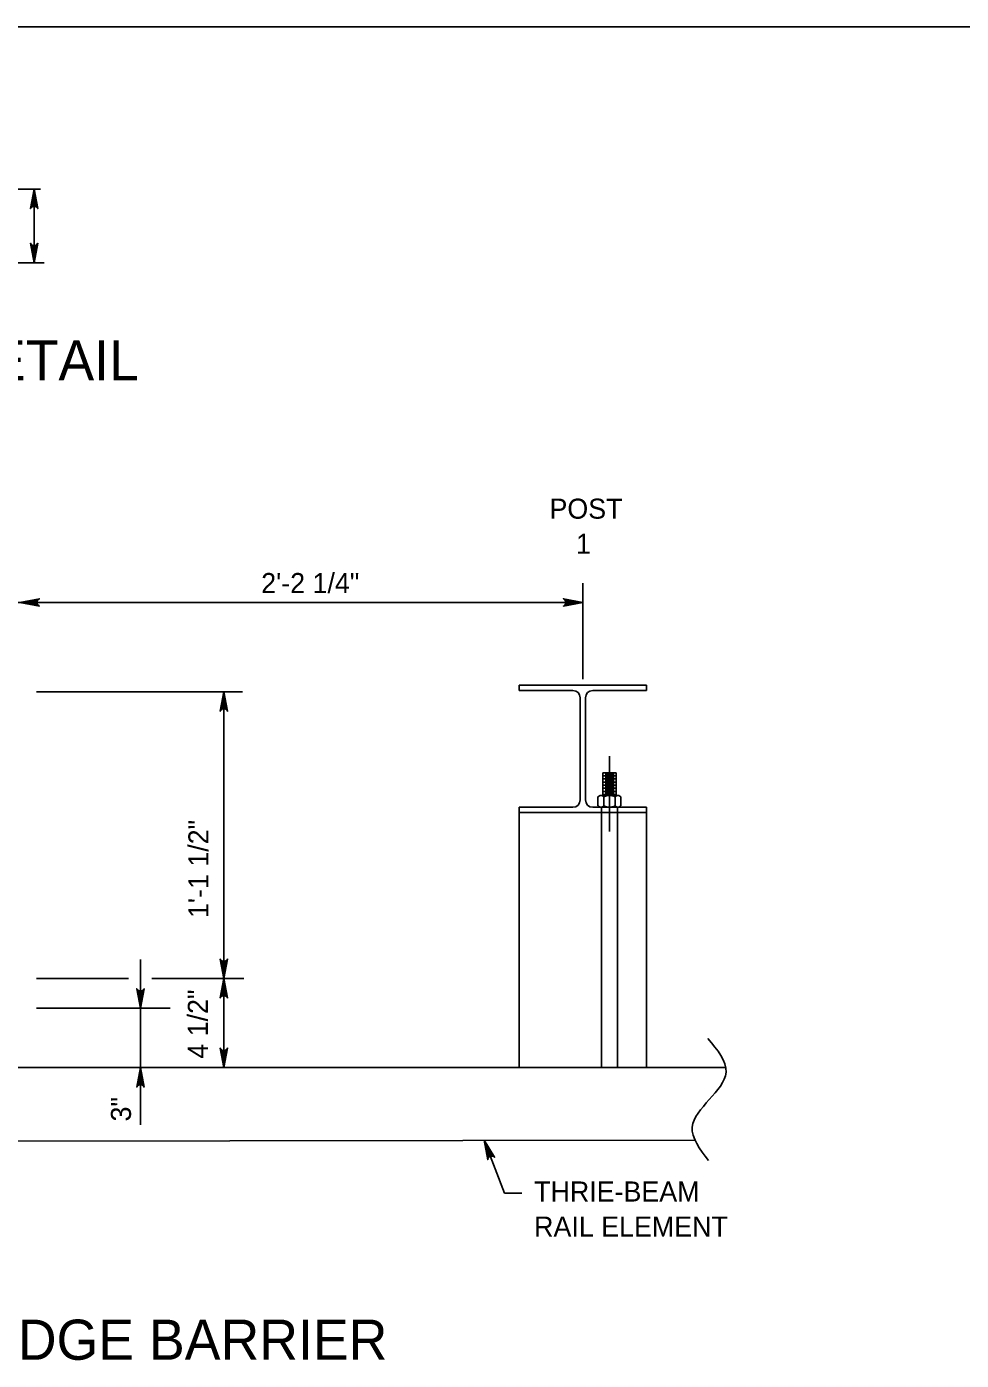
# Model space of a CAD drawing. Extents: x 632007860 to 635435983, y 295418622 to 297794622.
# Drawn here: x 633970981 to 634113016, y 296982956 to 297185622 of the extents above; entities that cross this region are included whole.
import ezdxf

# ---------------------------------------------------------------- set-up
doc = ezdxf.new("R2010")
doc.units = 0
for name, color, linetype in [('1', 7, 'Continuous'), ('S-DETL-DIMS', 7, 'Continuous'), ('S-DETL-T120', 7, 'Continuous'), ('S-DETL-T240', 7, 'Continuous'), ('S-MISC-CNTR-WT01', 7, 'Continuous'), ('S-STEL', 7, 'Continuous')]:
    doc.layers.add(name, color=color, linetype=linetype)

msp = doc.modelspace()

# ---------------------------------------------------------------- linework, layer by layer
at = {"layer": '1'}
msp.add_line((633729860, 297185622), (634515860, 297185622), dxfattribs=at)
at = {"layer": 'S-DETL-DIMS'}
for p, q in [((633973067, 297160928), (633969102, 297160928)), ((633972102, 297149757), (633972102, 297160928)), ((633973624, 297149757), (633962226, 297149757)), ((634055501, 297098134), (633872332, 297098134)), ((634003775, 297084561), (633972473, 297084561)), ((634000961, 297027449), (634000961, 297084561)), ((633988261, 297018759), (633988261, 297043884)), ((633986457, 297040979), (633972473, 297040979)), ((634003978, 297040979), (633989986, 297040979)), ((633992811, 297036470), (633972473, 297036470)), ((634003775, 297027449), (633972473, 297027449)), ((634040501, 297016388), (634043600, 297008372)), ((634046247, 297008372), (634043600, 297008372))]:
    msp.add_line(p, q, dxfattribs=at)
for points in [[(633972102, 297160928), (633971547, 297157969), (633971626, 297158083), (633971705, 297158197), (633971804, 297158255), (633971903, 297158314), (633972002, 297158331), (633972102, 297158348), (633972201, 297158331), (633972300, 297158314), (633972399, 297158255), (633972499, 297158197), (633972578, 297158083), (633972657, 297157969), (633972102, 297160928), (633972578, 297158083), (633972499, 297158197), (633972102, 297160928), (633972399, 297158255), (633972300, 297158314), (633972102, 297160928), (633972201, 297158331), (633972102, 297158348), (633972102, 297160928), (633972002, 297158331), (633971903, 297158314), (633972102, 297160928), (633971804, 297158255), (633971705, 297158197), (633972102, 297160928), (633971626, 297158083)], [(633972102, 297149757), (633972657, 297152717), (633972578, 297152603), (633972499, 297152489), (633972399, 297152430), (633972300, 297152371), (633972201, 297152354), (633972102, 297152337), (633972002, 297152354), (633971903, 297152371), (633971804, 297152430), (633971705, 297152489), (633971626, 297152603), (633971547, 297152717), (633972102, 297149757), (633971626, 297152603), (633971705, 297152489), (633972102, 297149757), (633971804, 297152430), (633971903, 297152371), (633972102, 297149757), (633972002, 297152354), (633972102, 297152337), (633972102, 297149757), (633972201, 297152354), (633972300, 297152371), (633972102, 297149757), (633972399, 297152430), (633972499, 297152489), (633972102, 297149757), (633972578, 297152603)], [(633969961, 297098134), (633972920, 297098689), (633972806, 297098610), (633972692, 297098531), (633972633, 297098432), (633972575, 297098333), (633972558, 297098234), (633972541, 297098134), (633972558, 297098035), (633972575, 297097936), (633972633, 297097837), (633972692, 297097738), (633972806, 297097659), (633972920, 297097580), (633969961, 297098134), (633972806, 297097659), (633972692, 297097738), (633969961, 297098134), (633972633, 297097837), (633972575, 297097936), (633969961, 297098134), (633972558, 297098035), (633972541, 297098134), (633969961, 297098134), (633972558, 297098234), (633972575, 297098333), (633969961, 297098134), (633972633, 297098432), (633972692, 297098531), (633969961, 297098134), (633972806, 297098610)], [(634055501, 297098134), (634052542, 297098689), (634052656, 297098610), (634052770, 297098531), (634052828, 297098432), (634052887, 297098333), (634052904, 297098234), (634052921, 297098134), (634052904, 297098035), (634052887, 297097936), (634052828, 297097837), (634052770, 297097738), (634052656, 297097659), (634052542, 297097580), (634055501, 297098134), (634052656, 297097659), (634052770, 297097738), (634055501, 297098134), (634052828, 297097837), (634052887, 297097936), (634055501, 297098134), (634052904, 297098035), (634052921, 297098134), (634055501, 297098134), (634052904, 297098234), (634052887, 297098333), (634055501, 297098134), (634052828, 297098432), (634052770, 297098531), (634055501, 297098134), (634052656, 297098610)], [(634000961, 297084561), (634001516, 297081601), (634001437, 297081715), (634001358, 297081829), (634001259, 297081888), (634001160, 297081947), (634001060, 297081964), (634000961, 297081981), (634000862, 297081964), (634000763, 297081947), (634000664, 297081888), (634000564, 297081829), (634000485, 297081715), (634000406, 297081601), (634000961, 297084561), (634000485, 297081715), (634000564, 297081829), (634000961, 297084561), (634000664, 297081888), (634000763, 297081947), (634000961, 297084561), (634000862, 297081964), (634000961, 297081981), (634000961, 297084561), (634001060, 297081964), (634001160, 297081947), (634000961, 297084561), (634001259, 297081888), (634001358, 297081829), (634000961, 297084561), (634001437, 297081715)], [(634000961, 297040979), (634001516, 297043938), (634001437, 297043824), (634001358, 297043710), (634001259, 297043651), (634001160, 297043592), (634001060, 297043575), (634000961, 297043558), (634000862, 297043575), (634000763, 297043592), (634000664, 297043651), (634000564, 297043710), (634000485, 297043824), (634000406, 297043938), (634000961, 297040979), (634000485, 297043824), (634000564, 297043710), (634000961, 297040979), (634000664, 297043651), (634000763, 297043592), (634000961, 297040979), (634000862, 297043575), (634000961, 297043558), (634000961, 297040979), (634001060, 297043575), (634001160, 297043592), (634000961, 297040979), (634001259, 297043651), (634001358, 297043710), (634000961, 297040979), (634001437, 297043824)], [(633988261, 297036470), (633987706, 297039429), (633987785, 297039315), (633987864, 297039201), (633987964, 297039143), (633988063, 297039084), (633988162, 297039067), (633988261, 297039050), (633988360, 297039067), (633988460, 297039084), (633988559, 297039143), (633988658, 297039201), (633988737, 297039315), (633988816, 297039429), (633988261, 297036470), (633988737, 297039315), (633988658, 297039201), (633988261, 297036470), (633988559, 297039143), (633988460, 297039084), (633988261, 297036470), (633988360, 297039067), (633988261, 297039050), (633988261, 297036470), (633988162, 297039067), (633988063, 297039084), (633988261, 297036470), (633987964, 297039143), (633987864, 297039201), (633988261, 297036470), (633987785, 297039315)], [(634000961, 297040979), (634001516, 297038019), (634001437, 297038133), (634001358, 297038247), (634001259, 297038306), (634001160, 297038365), (634001060, 297038382), (634000961, 297038399), (634000862, 297038382), (634000763, 297038365), (634000664, 297038306), (634000564, 297038247), (634000485, 297038133), (634000406, 297038019), (634000961, 297040979), (634000485, 297038133), (634000564, 297038247), (634000961, 297040979), (634000664, 297038306), (634000763, 297038365), (634000961, 297040979), (634000862, 297038382), (634000961, 297038399), (634000961, 297040979), (634001060, 297038382), (634001160, 297038365), (634000961, 297040979), (634001259, 297038306), (634001358, 297038247), (634000961, 297040979), (634001437, 297038133)], [(634000961, 297027449), (634000406, 297030409), (634000485, 297030294), (634000564, 297030180), (634000664, 297030122), (634000763, 297030063), (634000862, 297030046), (634000961, 297030029), (634001060, 297030046), (634001160, 297030063), (634001259, 297030122), (634001358, 297030180), (634001437, 297030294), (634001516, 297030409), (634000961, 297027449), (634001437, 297030294), (634001358, 297030180), (634000961, 297027449), (634001259, 297030122), (634001160, 297030063), (634000961, 297027449), (634001060, 297030046), (634000961, 297030029), (634000961, 297027449), (634000862, 297030046), (634000763, 297030063), (634000961, 297027449), (634000664, 297030122), (634000564, 297030180), (634000961, 297027449), (634000485, 297030294)], [(633988261, 297027449), (633988816, 297024490), (633988737, 297024604), (633988658, 297024718), (633988559, 297024777), (633988460, 297024835), (633988360, 297024852), (633988261, 297024869), (633988162, 297024852), (633988063, 297024835), (633987964, 297024777), (633987864, 297024718), (633987785, 297024604), (633987706, 297024490), (633988261, 297027449), (633987785, 297024604), (633987864, 297024718), (633988261, 297027449), (633987964, 297024777), (633988063, 297024835), (633988261, 297027449), (633988162, 297024852), (633988261, 297024869), (633988261, 297027449), (633988360, 297024852), (633988460, 297024835), (633988261, 297027449), (633988559, 297024777), (633988658, 297024718), (633988261, 297027449), (633988737, 297024604)], [(634040501, 297016388), (634042085, 297013828), (634041971, 297013906), (634041856, 297013983), (634041742, 297014002), (634041628, 297014022), (634041530, 297014002), (634041431, 297013982), (634041345, 297013930), (634041258, 297013878), (634041187, 297013788), (634041116, 297013697), (634041083, 297013562), (634041050, 297013427), (634040501, 297016388), (634041083, 297013562), (634041116, 297013697), (634040501, 297016388), (634041187, 297013788), (634041258, 297013878), (634040501, 297016388), (634041345, 297013930), (634041431, 297013982), (634040501, 297016388), (634041530, 297014002), (634041628, 297014022), (634040501, 297016388), (634041742, 297014002), (634041856, 297013983), (634040501, 297016388), (634041971, 297013906)]]:
    msp.add_lwpolyline(points, dxfattribs=at)
msp.add_spline([(634074517, 297031868), (634077269, 297026727), (634072128, 297018399), (634074590, 297013330)], degree=3, dxfattribs=at)
at = {"layer": 'S-MISC-CNTR-WT01'}
for p, q in [((634055501, 297086453), (634055501, 297101072)), ((634059549, 297063294), (634059549, 297074763))]:
    msp.add_line(p, q, dxfattribs=at)
at = {"layer": 'S-STEL'}
for p, q in [((634045805, 297085561), (634065197, 297085561)), ((634045805, 297085561), (634045805, 297084755)), ((634045805, 297084755), (634053986, 297084755)), ((634057015, 297084755), (634065197, 297084755)), ((634065197, 297084755), (634065197, 297085561)), ((634055098, 297083640), (634055098, 297068114)), ((634055904, 297083640), (634055904, 297068114)), ((634058555, 297068802), (634058555, 297072240)), ((634060572, 297072240), (634058555, 297072240)), ((634060572, 297071769), (634058555, 297071769)), ((634060262, 297072004), (634058885, 297072004)), ((634060572, 297068802), (634060572, 297072240)), ((634060572, 297071297), (634058555, 297071297)), ((634060572, 297070826), (634058555, 297070826)), ((634060572, 297070355), (634058555, 297070355)), ((634060572, 297069883), (634058555, 297069883)), ((634060262, 297071533), (634058885, 297071533)), ((634060262, 297071062), (634058885, 297071062)), ((634060262, 297070590), (634058885, 297070590)), ((634060262, 297070119), (634058885, 297070119)), ((634057802, 297068601), (634058151, 297068802)), ((634057802, 297067200), (634057802, 297068601)), ((634060947, 297068802), (634058151, 297068802)), ((634060572, 297069412), (634058555, 297069412)), ((634060572, 297068941), (634058555, 297068941)), ((634058676, 297067200), (634058676, 297068601)), ((634060262, 297069648), (634058885, 297069648)), ((634060262, 297069176), (634058885, 297069176)), ((634060423, 297067200), (634060423, 297068601)), ((634061296, 297068601), (634060947, 297068802)), ((634061296, 297067200), (634061296, 297068601)), ((634045805, 297066999), (634045805, 297066193)), ((634045805, 297066999), (634053986, 297066999)), ((634045805, 297066193), (634065197, 297066193)), ((634045805, 297066193), (634045805, 297027460)), ((634045805, 297066193), (634065197, 297066193)), ((634057015, 297066999), (634065197, 297066999)), ((634057802, 297067200), (634058151, 297066999)), ((634060947, 297066999), (634058151, 297066999)), ((634058339, 297066999), (634058339, 297027460)), ((634060760, 297066999), (634060760, 297027460)), ((634061296, 297067200), (634060947, 297066999)), ((634065197, 297066193), (634065197, 297066999)), ((634065197, 297066193), (634065197, 297027460)), ((634077084, 297027460), (633862819, 297027446)), ((634072662, 297016432), (633914438, 297016213))]:
    msp.add_line(p, q, dxfattribs=at)
for centre, start, end in [((634053984, 297083642), 359.90036, 89.90036), ((634057017, 297083642), 90.09964, 180.09964), ((634053984, 297068112), 270.09964, 0.09964), ((634057017, 297068112), 179.90036, 269.90036)]:
    msp.add_arc(centre, 1114, start, end, dxfattribs=at)
for points in [[(634058239, 297068802), (634058301, 297068794), (634058434, 297068776), (634058574, 297068684), (634058652, 297068620), (634058676, 297068601)], [(634058676, 297068601), (634058750, 297068631), (634058925, 297068701), (634059216, 297068783), (634059437, 297068796), (634059549, 297068802)], [(634059549, 297068802), (634059569, 297068802), (634059700, 297068801), (634059945, 297068767), (634060215, 297068687), (634060372, 297068622), (634060423, 297068601)], [(634060423, 297068601), (634060488, 297068653), (634060615, 297068753), (634060778, 297068802), (634060858, 297068802), (634060860, 297068802)], [(634058239, 297066999), (634058301, 297067007), (634058434, 297067025), (634058574, 297067117), (634058652, 297067181), (634058676, 297067200)], [(634058676, 297067200), (634058750, 297067170), (634058925, 297067100), (634059216, 297067018), (634059437, 297067005), (634059549, 297066999)], [(634059549, 297066999), (634059569, 297066999), (634059700, 297067000), (634059945, 297067034), (634060215, 297067114), (634060372, 297067179), (634060423, 297067200)], [(634060423, 297067200), (634060488, 297067148), (634060615, 297067048), (634060778, 297066999), (634060858, 297066999), (634060860, 297066999)]]:
    msp.add_open_spline(points, degree=3, dxfattribs=at)

# ---------------------------------------------------------------- texts
at = {"layer": 'S-DETL-T120'}
for s, height, p in [('POST', 3048, (634050430, 297110852)), ('1', 3048, (634054450, 297105518)), ('2\'-2 1/4"', 3048, (634006623, 297099548)), ('THRIE-BEAM ', 3048.01, (634048096, 297007086)), ('RAIL ELEMENT', 3048.01, (634048096, 297001752))]:
    msp.add_text(s, height=height, dxfattribs=at).set_placement(p)
for s, p in [('1\'-1 1/2"', (633998601, 297050170)), ('4 1/2"', (633998517, 297028790)), ('3"', (633986832, 297019256))]:
    msp.add_text(s, height=3048.1, rotation=90, dxfattribs=at).set_placement(p)
at = {"layer": 'S-DETL-T240'}
for s, p in [('PLAN VIEW TERMINAL CONNECTOR DETAIL', (633814567, 297131868)), ('PLAN VIEW FOR THRIE-BEAM TO PA TYPE 10M BRIDGE BARRIER', (633768978, 296983043))]:
    msp.add_text(s, height=6096, dxfattribs=at).set_placement(p)

doc.saveas('drawing.dxf')
